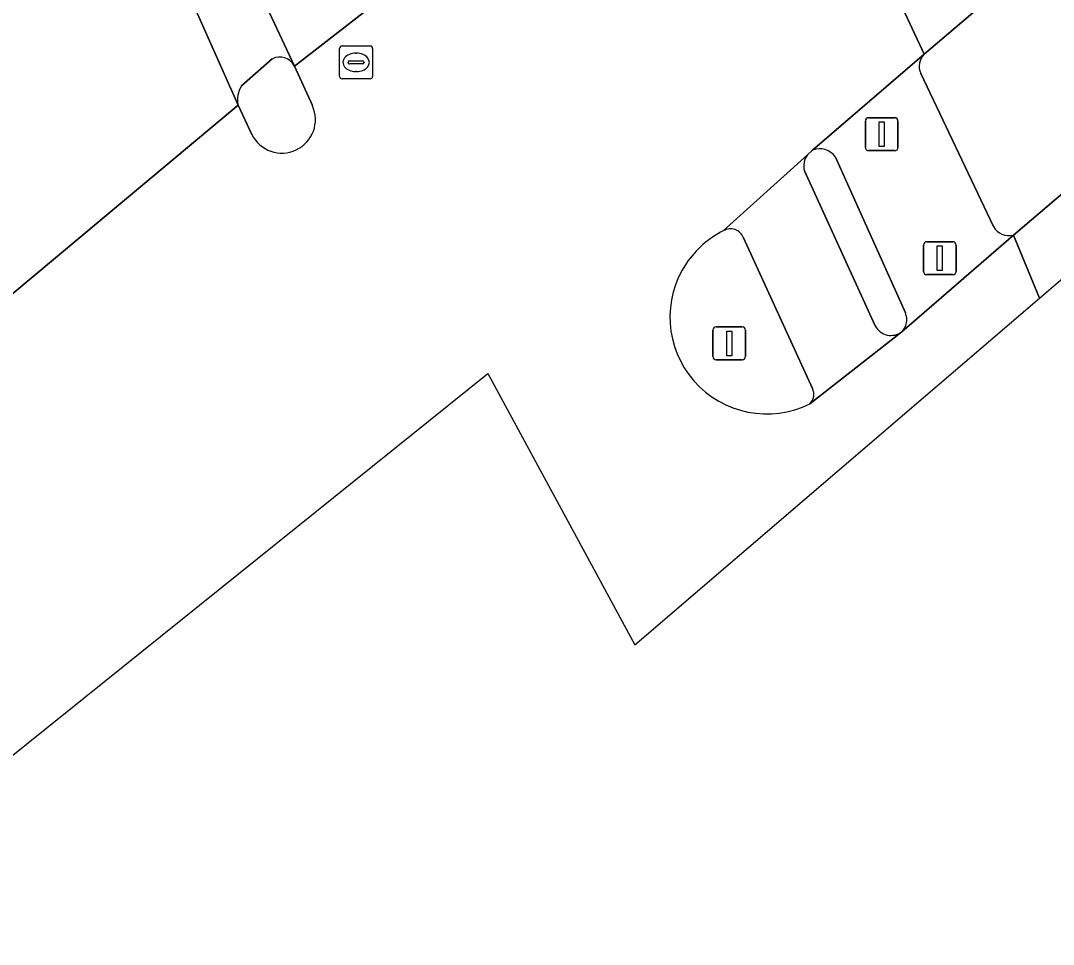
# Model space of a CAD drawing. Extents: x 159039 to 160102, y 381214 to 382524.
# Drawn here: x 159198.04 to 159229.4, y 381260.79 to 381288.85 of the extents above; entities that cross this region are included whole.
import ezdxf

# ---------------------------------------------------------------- set-up
doc = ezdxf.new("R2010")
doc.units = 0
for name, color, linetype in [('IMGEO_Berm_groen', 7, 'Continuous'), ('IMGEO_Fietspad_gesloten', 7, 'Continuous'), ('IMGEO_Lichtmast', 7, 'Continuous'), ('IMGEO_Rijbaan_lokaal_gesloten', 7, 'Continuous'), ('IMGEO_Rijbaan_regionaal_gesloten', 7, 'Continuous'), ('IMGEO_Rioolput', 7, 'Continuous'), ('IMGEO_Verkeerseiland_gesloten', 7, 'Continuous'), ('IMGEO_Verkeersregelinstallatiepaal', 7, 'Continuous'), ('IMGEO_Voetpad_gesloten', 7, 'Continuous')]:
    doc.layers.add(name, color=color, linetype=linetype)

msp = doc.modelspace()

# ---------------------------------------------------------------- linework, layer by layer
at = {"layer": 'IMGEO_Berm_groen'}
for points in [[(159300.055, 381351.913), (159239.336, 381299.76), (159227.152, 381289.263), (159225.475, 381287.828)], [(159228.183, 381282.334), (159229.476, 381283.439), (159249.066, 381300.002), (159260.576, 381309.867), (159283.05, 381329.34)], [(159225.371, 381287.248), (159227.576, 381282.594)]]:
    msp.add_lwpolyline(points, dxfattribs=at)
for centre, radius, start, end in [((159225.818, 381287.467), 0.498, 133.5603, 206.1083), ((159228.049, 381282.859), 0.542, 209.2743, 284.3513)]:
    msp.add_arc(centre, radius, start, end, dxfattribs=at)
at = {"layer": 'IMGEO_Fietspad_gesloten'}
for points in [[(159206.348, 381287.47), (159204.839, 381290.717)], [(159203.158, 381289.636), (159204.637, 381286.286)], [(159204.745, 381286.868), (159205.679, 381287.69)], [(159221.926, 381284.772), (159219.374, 381282.463)], [(159223.987, 381279.575), (159221.837, 381284.283)], [(159219.99, 381282.254), (159222.081, 381277.673)], [(159222, 381277.216), (159224.791, 381279.4)]]:
    msp.add_lwpolyline(points, dxfattribs=at)
for centre, radius, start, end in [((159205.902, 381287.24), 0.502, 27.2999, 116.2933), ((159205.407, 381286.444), 0.786, 147.3614, 191.6133), ((159222.373, 381284.438), 0.558, 143.2141, 196.1555), ((159219.596, 381282.106), 0.421, 20.6275, 121.8898), ((159224.462, 381279.825), 0.537, 207.7009, 307.74), ((159221.742, 381277.497), 0.382, 312.4967, 27.4015)]:
    msp.add_arc(centre, radius, start, end, dxfattribs=at)
at = {"layer": 'IMGEO_Lichtmast'}
for p, q in [((159219.059, 381278.647), (159219.059, 381279.447)), ((159219.059, 381279.447), (159219.059, 381278.647)), ((159219.159, 381279.547), (159219.949, 381279.547)), ((159219.949, 381279.547), (159219.159, 381279.547)), ((159220.049, 381279.447), (159220.049, 381278.647)), ((159220.049, 381278.647), (159220.049, 381279.447)), ((159219.949, 381278.547), (159219.159, 381278.547)), ((159219.159, 381278.547), (159219.949, 381278.547))]:
    msp.add_line(p, q, dxfattribs=at)
msp.add_lwpolyline([(159219.479, 381279.422), (159219.629, 381279.422), (159219.629, 381278.672), (159219.479, 381278.672), (159219.479, 381279.422)], dxfattribs=at)
for centre, start, end in [((159219.159, 381279.447), 90, 180), ((159219.159, 381279.447), 90, 180), ((159219.949, 381279.447), 0, 90), ((159219.949, 381279.447), 360, 90), ((159219.159, 381278.647), 180, 270), ((159219.159, 381278.647), 180, 270), ((159219.949, 381278.647), 270, 0), ((159219.949, 381278.647), 270, 0)]:
    msp.add_arc(centre, 0.1, start, end, dxfattribs=at)
at = {"layer": 'IMGEO_Rijbaan_lokaal_gesloten'}
for points in [[(159202.651, 381295.675), (159202.974, 381294.894), (159204.773, 381290.859), (159204.839, 381290.717), (159206.348, 381287.47), (159211.701, 381291.632)], [(159197.737, 381280.514), (159204.637, 381286.286), (159203.158, 381289.636), (159201.321, 381293.802), (159200.85, 381294.845)]]:
    msp.add_lwpolyline(points, dxfattribs=at)
at = {"layer": 'IMGEO_Rijbaan_regionaal_gesloten'}
msp.add_lwpolyline([(159228.975, 381280.421), (159306.518, 381346.877), (159416.77, 381441.367), (159489.887, 381508.356), (159537.905, 381552.349), (159536.368, 381553.774), (159525.014, 381542.388), (159507.251, 381525.399), (159490.066, 381509.393), (159472.78, 381493.666), (159455.885, 381478.555), (159436.893, 381461.755), (159418.54, 381445.713), (159413.374, 381441.268), (159355.053, 381391.082), (159310.488, 381352.927), (159307.398, 381350.309), (159303.986, 381347.368), (159283.05, 381329.34), (159260.576, 381309.867), (159249.066, 381300.002), (159229.476, 381283.439), (159228.183, 381282.334)], close=True, dxfattribs=at)
for points in [[(159401.924, 381443.755), (159383.498, 381428.039), (159370.545, 381416.887), (159355.279, 381403.848), (159336.854, 381388.065), (159324.607, 381377.572), (159309.361, 381364.454), (159296.948, 381353.793), (159281.84, 381340.822), (159270.676, 381331.27), (159261.119, 381323.01), (159249.8, 381313.294), (159228.218, 381294.768), (159223.955, 381291.092), (159225.475, 381287.828), (159227.152, 381289.263), (159239.336, 381299.76), (159300.055, 381351.913), (159303.395, 381354.784), (159303.532, 381354.91), (159306.514, 381357.491), (159404.195, 381441.263)], [(159219.374, 381282.463), (159221.926, 381284.772), (159222.085, 381284.916), (159225.475, 381287.828), (159223.955, 381291.092), (159222.408, 381294.411), (159219.08, 381291.728), (159218.842, 381291.627), (159218.056, 381291.42)], [(159211.993, 381291.49), (159211.701, 381291.632), (159206.348, 381287.47), (159206.895, 381286.267)], [(159205.059, 381285.395), (159204.637, 381286.286), (159197.737, 381280.514)], [(159190.636, 381260.795), (159212.22, 381278.128), (159216.684, 381269.887), (159228.975, 381280.421), (159228.183, 381282.334), (159224.791, 381279.4), (159222, 381277.216)]]:
    msp.add_lwpolyline(points, dxfattribs=at)
for centre, radius, start, end in [((159205.971, 381285.843), 1.016, 206.1664, 24.6439), ((159220.693, 381279.833), 2.943, 116.6373, 145.8869), ((159220.687, 381279.84), 2.934, 145.9365, 296.5778)]:
    msp.add_arc(centre, radius, start, end, dxfattribs=at)
at = {"layer": 'IMGEO_Rioolput'}
for p, q in [((159207.798, 381288.081), (159208.65, 381288.081)), ((159207.723, 381287.155), (159207.723, 381288.007)), ((159208.211, 381287.861), (159208.236, 381287.861)), ((159208.724, 381288.007), (159208.724, 381287.155)), ((159207.982, 381287.575), (159207.982, 381287.587)), ((159208.42, 381287.538), (159208.022, 381287.538)), ((159208.025, 381287.624), (159208.423, 381287.624)), ((159208.466, 381287.587), (159208.466, 381287.575)), ((159208.65, 381287.081), (159207.798, 381287.081)), ((159208.234, 381287.301), (159208.209, 381287.301))]:
    msp.add_line(p, q, dxfattribs=at)
for points in [[(159207.798, 381288.081), (159208.65, 381288.081)], [(159207.723, 381287.155), (159207.723, 381288.007)], [(159208.724, 381288.007), (159208.724, 381287.155)], [(159208.65, 381287.081), (159207.798, 381287.081)]]:
    msp.add_lwpolyline(points, dxfattribs=at)
for centre, radius, start, end in [((159207.8, 381288.005), 0.0765, 91.552, 178.448), ((159207.8, 381288.005), 0.0765, 91.552, 178.448), ((159208.648, 381288.005), 0.0765, 1.552, 88.448), ((159208.648, 381288.005), 0.0765, 1.552, 88.448), ((159208.022, 381287.584), 0.0403, 85.8775, 175.7526), ((159208.019, 381287.574), 0.0366, 178.938, 274.7102), ((159208.423, 381287.581), 0.043, 264.8664, 352.4533), ((159208.427, 381287.586), 0.0386, 1.7309, 96.639), ((159207.8, 381287.157), 0.0765, 181.552, 268.448), ((159207.8, 381287.157), 0.0765, 181.552, 268.448), ((159208.648, 381287.157), 0.0765, 271.552, 358.448), ((159208.648, 381287.157), 0.0765, 271.552, 358.448)]:
    msp.add_arc(centre, radius, start, end, dxfattribs=at)
for centre, major_axis, ratio, start_param, end_param in [((159208.21, 381287.581), (-0.387, 0.002), 0.722429, 4.712389, 7.853982), ((159208.235, 381287.581), (-0.39, 0.002), 0.717154, 1.570796, 4.712389)]:
    msp.add_ellipse(centre, major_axis=major_axis, ratio=ratio, start_param=start_param, end_param=end_param, dxfattribs=at)
at = {"layer": 'IMGEO_Verkeerseiland_gesloten'}
for points in [[(159205.679, 381287.69), (159204.745, 381286.868)], [(159206.895, 381286.267), (159206.348, 381287.47)], [(159204.637, 381286.286), (159205.059, 381285.395)], [(159222.085, 381284.916), (159221.926, 381284.772)], [(159224.901, 381279.973), (159222.779, 381284.701)], [(159221.837, 381284.283), (159223.987, 381279.575)], [(159222.081, 381277.673), (159219.99, 381282.254)]]:
    msp.add_lwpolyline(points, dxfattribs=at)
for centre, radius, start, end in [((159205.902, 381287.24), 0.502, 27.2999, 116.2933), ((159205.407, 381286.444), 0.786, 147.3614, 191.6133), ((159205.971, 381285.843), 1.016, 206.1664, 24.6439), ((159222.303, 381284.392), 0.568, 33.01, 112.5643), ((159222.373, 381284.438), 0.558, 143.2141, 196.1555), ((159220.693, 381279.833), 2.943, 116.6373, 145.8869), ((159219.596, 381282.106), 0.421, 20.6275, 121.8898), ((159220.687, 381279.84), 2.934, 145.9365, 296.5778), ((159224.451, 381279.762), 0.497, 313.189, 25.077), ((159224.462, 381279.825), 0.537, 207.7009, 307.74), ((159221.742, 381277.497), 0.382, 312.4967, 27.4015)]:
    msp.add_arc(centre, radius, start, end, dxfattribs=at)
at = {"layer": 'IMGEO_Verkeersregelinstallatiepaal'}
for p, q in [((159223.787, 381285.901), (159224.577, 381285.901)), ((159224.577, 381285.901), (159223.787, 381285.901)), ((159223.687, 381285.001), (159223.687, 381285.801)), ((159223.687, 381285.801), (159223.687, 381285.001)), ((159224.677, 381285.801), (159224.677, 381285.001)), ((159224.677, 381285.001), (159224.677, 381285.801)), ((159224.577, 381284.901), (159223.787, 381284.901)), ((159223.787, 381284.901), (159224.577, 381284.901)), ((159225.55, 381282.135), (159226.34, 381282.135)), ((159226.34, 381282.135), (159225.55, 381282.135)), ((159225.45, 381281.235), (159225.45, 381282.035)), ((159225.45, 381282.035), (159225.45, 381281.235)), ((159226.44, 381282.035), (159226.44, 381281.235)), ((159226.44, 381281.235), (159226.44, 381282.035)), ((159226.34, 381281.135), (159225.55, 381281.135)), ((159225.55, 381281.135), (159226.34, 381281.135))]:
    msp.add_line(p, q, dxfattribs=at)
for points in [[(159224.107, 381285.776), (159224.257, 381285.776), (159224.257, 381285.026), (159224.107, 381285.026), (159224.107, 381285.776)], [(159225.87, 381282.01), (159226.02, 381282.01), (159226.02, 381281.26), (159225.87, 381281.26), (159225.87, 381282.01)]]:
    msp.add_lwpolyline(points, dxfattribs=at)
for centre, start, end in [((159223.787, 381285.801), 90, 180), ((159223.787, 381285.801), 90, 180), ((159224.577, 381285.801), 0, 90), ((159224.577, 381285.801), 360, 90), ((159223.787, 381285.001), 180, 270), ((159223.787, 381285.001), 180, 270), ((159224.577, 381285.001), 270, 0), ((159224.577, 381285.001), 270, 0), ((159225.55, 381282.035), 90, 180), ((159225.55, 381282.035), 90, 180), ((159226.34, 381282.035), 0, 90), ((159226.34, 381282.035), 360, 90), ((159225.55, 381281.235), 180, 270), ((159225.55, 381281.235), 180, 270), ((159226.34, 381281.235), 270, 0), ((159226.34, 381281.235), 270, 0)]:
    msp.add_arc(centre, 0.1, start, end, dxfattribs=at)
at = {"layer": 'IMGEO_Voetpad_gesloten'}
for points in [[(159225.475, 381287.828), (159222.085, 381284.916)], [(159227.576, 381282.594), (159225.371, 381287.248)], [(159222.779, 381284.701), (159224.901, 381279.973)], [(159224.791, 381279.4), (159228.183, 381282.334)]]:
    msp.add_lwpolyline(points, dxfattribs=at)
for centre, radius, start, end in [((159225.818, 381287.467), 0.498, 133.5603, 206.1083), ((159222.303, 381284.392), 0.568, 33.01, 112.5643), ((159228.049, 381282.859), 0.542, 209.2743, 284.3513), ((159224.451, 381279.762), 0.497, 313.189, 25.077)]:
    msp.add_arc(centre, radius, start, end, dxfattribs=at)

doc.saveas('drawing.dxf')
